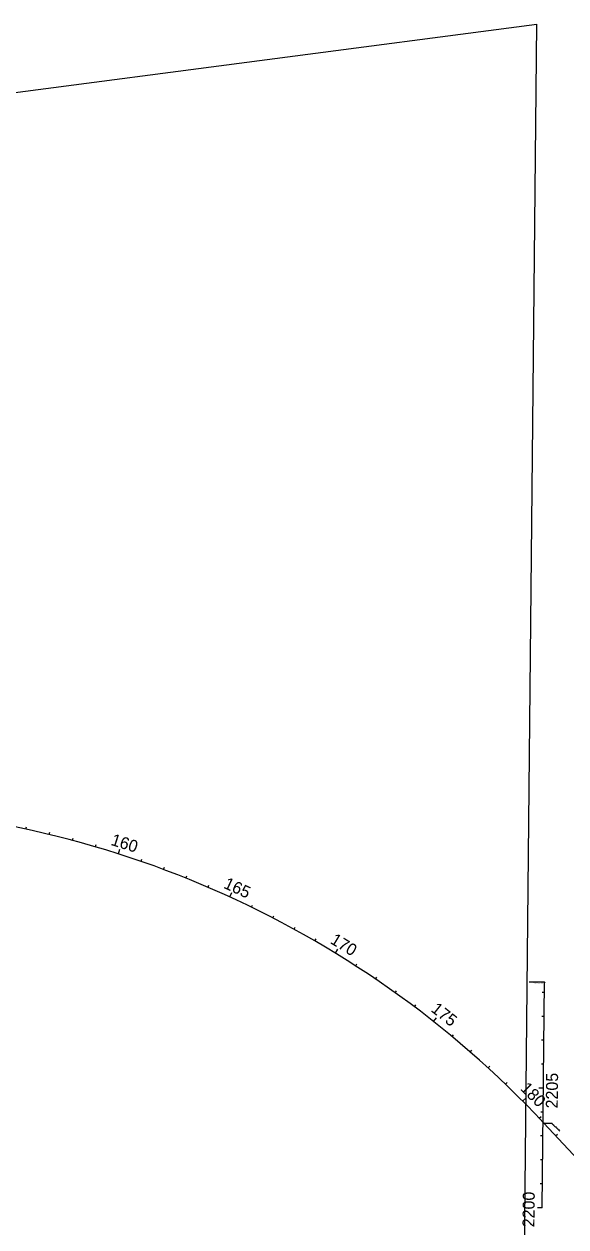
# Model space of a CAD drawing. Extents: x 448091 to 665917, y 1461380 to 1587607.
# Drawn here: x 488016 to 490281, y 1568719 to 1573748 of the extents above; entities that cross this region are included whole.
import ezdxf

# ---------------------------------------------------------------- set-up
doc = ezdxf.new("R2010")
doc.units = 0
for name, color, linetype in [('AttenuatorTM', 7, 'Continuous'), ('BarrierWall_ep', 7, 'Continuous'), ('BillboardVeg', 7, 'Continuous'), ('BillboardZone', 7, 'Continuous'), ('BLSurvey_dp', 7, 'Continuous'), ('BLSurveyCntrl_ep', 7, 'Continuous'), ('BLSurveyField_ep', 7, 'Continuous'), ('BLSurveySymbl_ep', 7, 'Continuous')]:
    doc.layers.add(name, color=color, linetype=linetype)

msp = doc.modelspace()

# ---------------------------------------------------------------- linework, layer by layer
at = {"layer": 'AttenuatorTM'}
for p, q in [((490191.3, 1569742), (490128, 1569742.7)), ((490190.1, 1569153.6), (490221.2, 1569153.2)), ((490221.2, 1569153.2), (490256.3, 1569119))]:
    msp.add_line(p, q, dxfattribs=at)
for centre in [(490192.3, 1569742), (490189.4, 1569153), (490189.4, 1569153)]:
    msp.add_circle(centre, 1, dxfattribs=at)
at = {"layer": 'BarrierWall_ep'}
for p in [(480007.6, 1572413.4), (490058.4, 1563731.6)]:
    msp.add_line(p, (490159.9, 1573748.2), dxfattribs=at)
at = {"layer": 'BillboardVeg'}
msp.add_line((490189.4, 1569153), (490484.3, 1568837.2), dxfattribs=at)
msp.add_arc((487141.7, 1566306.8), 4170, 43.0411, 89.9208, dxfattribs=at)
at = {"layer": 'BLSurvey_dp'}
for p, q in [((488024.4, 1570382.4), (488026.5, 1570392.1)), ((488121.8, 1570360), (488124.2, 1570369.7)), ((488218.7, 1570335.4), (488221.3, 1570345)), ((488315, 1570308.4), (488317.8, 1570318)), ((488410.6, 1570279.1), (488416.7, 1570298.1)), ((488505.5, 1570247.5), (488508.8, 1570257)), ((488599.6, 1570213.7), (488603.1, 1570223)), ((488692.9, 1570177.6), (488696.6, 1570186.9)), ((488785.3, 1570139.3), (488789.2, 1570148.5)), ((488876.7, 1570098.8), (488885, 1570117)), ((488967.1, 1570056.1), (488971.5, 1570065.1)), ((489056.5, 1570011.2), (489061.1, 1570020.1)), ((489144.8, 1569964.3), (489149.6, 1569973)), ((489231.9, 1569915.2), (489236.9, 1569923.8)), ((489317.8, 1569864), (489328.2, 1569881.1)), ((489402.5, 1569810.8), (489407.9, 1569819.2)), ((489485.8, 1569755.6), (489491.5, 1569763.9)), ((489567.9, 1569698.4), (489573.7, 1569706.5)), ((489648.5, 1569639.2), (489654.5, 1569647.2)), ((489727.7, 1569578.2), (489740.1, 1569593.9)), ((489805.4, 1569515.2), (489811.8, 1569522.9)), ((489881.5, 1569450.4), (489888.1, 1569458)), ((489956.1, 1569383.8), (489962.9, 1569391.2)), ((490029.1, 1569315.5), (490036, 1569322.7)), ((490100.4, 1569245.4), (490114.6, 1569259.5)), ((490170, 1569173.6), (490177.3, 1569180.5)), ((490238.4, 1569100.6), (490245.7, 1569107.4))]:
    msp.add_line(p, q, dxfattribs=at)
at = {"layer": 'BLSurveyCntrl_ep'}
msp.add_line((490182.7, 1568799.5), (490192.3, 1569742), dxfattribs=at)
at = {"layer": 'BLSurveyField_ep'}
for p, q in [((490191.9, 1569699.5), (490181.9, 1569699.6)), ((490190.9, 1569599.5), (490180.9, 1569599.6)), ((490189.8, 1569499.5), (490179.8, 1569499.6)), ((490188.8, 1569399.5), (490178.8, 1569399.6)), ((490187.8, 1569299.5), (490167.8, 1569299.7)), ((490186.8, 1569199.5), (490176.8, 1569199.6)), ((490185.8, 1569099.5), (490175.8, 1569099.6)), ((490184.8, 1568999.5), (490174.8, 1568999.6)), ((490183.8, 1568899.5), (490173.8, 1568899.6)), ((490182.7, 1568799.5), (490162.7, 1568799.7))]:
    msp.add_line(p, q, dxfattribs=at)

# ---------------------------------------------------------------- texts
at = {"layer": 'AttenuatorTM'}
for s, rotation, p in [('POT STA 2209+42.55', 179.4196, (490185.3, 1569740.3)), ('PT STA 181+28.29', 315.7428, (490223.5, 1569153.4))]:
    msp.add_text(s, height=3.5, rotation=rotation, dxfattribs=at).set_placement(p)
at = {"layer": 'BillboardZone'}
for s, rotation, p in [('160', 342.2839, (488376.1, 1570317.1)), ('165', 335.4139, (488847, 1570137.8)), ('170', 328.5439, (489292.6, 1569907.4)), ('175', 321.6739, (489713.9, 1569623.1)), ('180', 314.8039, (490087.8, 1569295))]:
    msp.add_text(s, height=50, rotation=rotation, dxfattribs=at).set_placement(p)
at = {"layer": 'BLSurveySymbl_ep'}
for s, p in [('2205', (490247.2, 1569214.6)), ('2200', (490149.7, 1568717.6))]:
    msp.add_text(s, height=50, rotation=89.4197, dxfattribs=at).set_placement(p)

doc.saveas('drawing.dxf')
